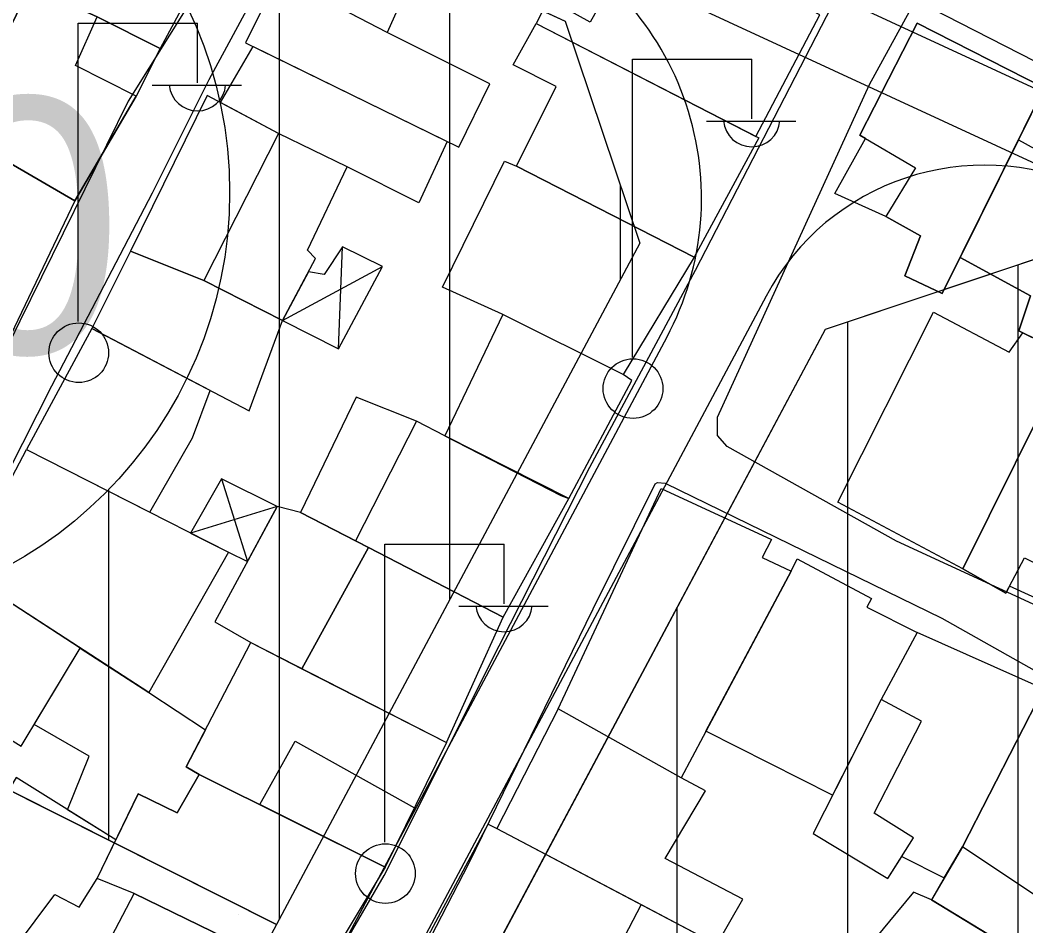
# Model space of a CAD drawing. Extents: x 417997 to 421451, y 4451742 to 4455216.
# Drawn here: x 420559.3 to 420618.3, y 4453363 to 4453416.2 of the extents above; entities that cross this region are included whole.
import ezdxf

# ---------------------------------------------------------------- set-up
doc = ezdxf.new("R2010")
doc.units = 0
for name, color, linetype in [('ADA', 7, 'Continuous'), ('ADAKENARI', 7, 'Continuous'), ('B_Mesken', 7, 'Continuous'), ('B_Sundurma', 7, 'Continuous'), ('B_Teras', 7, 'Continuous'), ('Default', 7, 'Continuous'), ('KALDIRIM', 7, 'Continuous'), ('PL_AYA_PARK_DINLENME', 7, 'Continuous'), ('PL_KON_MEV_350', 7, 'Continuous'), ('S_Elektrik_Diregi', 7, 'Continuous'), ('SM_DAIRE', 7, 'Continuous'), ('SM_TAKS', 7, 'Continuous'), ('TR_ORTAYOGUNKONUT', 7, 'Continuous'), ('TR_PARKALANI', 7, 'Continuous'), ('Yol_Sose', 7, 'Continuous')]:
    doc.layers.add(name, color=color, linetype=linetype)

# ---------------------------------------------------------------- blocks, each defined once
blk = doc.blocks.new('POINT_DISPLAY')
at = {"layer": 'Default'}
blk.add_line((0, 0), (0, 0), dxfattribs=at)

msp = doc.modelspace()

# ---------------------------------------------------------------- linework, layer by layer
at = {"layer": 'ADA'}
msp.add_line((420528.116, 4453386.367), (420574.321, 4453363.109), dxfattribs=at)
msp.add_line((420528.116, 4453386.367), (420574.321, 4453363.109), dxfattribs=at)
at = {"layer": 'ADAKENARI'}
for p, q in [((420517.254, 4453450.375), (420591.256, 4453416.119)), ((420517.254, 4453450.375), (420591.256, 4453416.119)), ((420591.256, 4453416.119), (420595.628, 4453403.093)), ((420591.256, 4453416.119), (420595.628, 4453403.093)), ((420595.628, 4453403.093), (420574.321, 4453363.109)), ((420595.628, 4453403.093), (420574.321, 4453363.109)), ((420606.535, 4453398.044), (420620.312, 4453402.668)), ((420606.535, 4453398.044), (420620.312, 4453402.668)), ((420517.833, 4453231.587), (420606.535, 4453398.044)), ((420517.833, 4453231.587), (420606.535, 4453398.044)), ((420574.321, 4453363.109), (420558.134, 4453332.732)), ((420574.321, 4453363.109), (420558.134, 4453332.732))]:
    msp.add_line(p, q, dxfattribs=at)
at = {"layer": 'B_Mesken'}
for points in [[(420559.883, 4453418.182), (420560.865, 4453420.215), (420559.61, 4453420.83), (420560.41, 4453422.794), (420564.914, 4453431.723), (420574.7, 4453426.868), (420571.67, 4453420.955), (420571.086, 4453421.199), (420567.507, 4453414.522), (420563.81, 4453416.368)], [(420585.925, 4453426.852), (420580.816, 4453415.449), (420574.323, 4453418.843), (420573.672, 4453419.165), (420578.86, 4453429.682), (420579.676, 4453429.312)], [(420602.446, 4453409.354), (420606.189, 4453416.486), (420594.189, 4453422.816), (420593.057, 4453420.765), (420594.798, 4453419.777), (420592.733, 4453416.065), (420590.284, 4453417.432), (420589.559, 4453415.979)], [(420574.447, 4453418.778), (420572.508, 4453414.845), (420585.022, 4453408.723), (420586.829, 4453412.447), (420580.816, 4453415.449)], [(420563.81, 4453416.368), (420567.507, 4453414.522), (420566.102, 4453411.727), (420562.507, 4453405.572), (420555.291, 4453409.766), (420554.027, 4453410.563), (420557.176, 4453416.442), (420558.679, 4453415.704), (420559.883, 4453418.182)], [(420588.398, 4453407.614), (420590.727, 4453412.288), (420588.212, 4453413.57), (420589.559, 4453415.979), (420602.609, 4453409.27), (420598.83, 4453402.272)], [(420610.069, 4453404.654), (420607.082, 4453406.005), (420608.866, 4453409.235), (420608.53, 4453409.432), (420611.91, 4453416.014), (420619.352, 4453412.202), (420617.839, 4453409.15), (420614.418, 4453402.25), (420613.375, 4453400.147), (420611.173, 4453401.173), (420612.097, 4453403.524)], [(420584.331, 4453409.061), (420582.674, 4453405.455), (420578.48, 4453407.58), (420574.45, 4453409.522), (420571.051, 4453411.344), (420572.951, 4453414.629)], [(420624.775, 4453405.349), (420626.47, 4453408.599), (420619.352, 4453412.202), (420617.839, 4453409.15), (420614.418, 4453402.25), (420618.55, 4453400.002), (420617.874, 4453397.954), (420620.282, 4453396.753)], [(420574.45, 4453409.522), (420570.259, 4453411.769), (420565.76, 4453402.621), (420570.064, 4453400.895), (420574.681, 4453398.56), (420576.614, 4453402.195), (420576.146, 4453402.676), (420578.48, 4453407.58)], [(420552.103, 4453403.344), (420555.291, 4453409.766), (420562.507, 4453405.572), (420558.098, 4453396.398), (420553.436, 4453399.306), (420550.651, 4453400.761)], [(420587.559, 4453398.935), (420584.063, 4453400.514), (420587.7, 4453407.903), (420588.398, 4453407.614), (420598.83, 4453402.272), (420594.665, 4453395.383)], [(420565.76, 4453402.621), (420563.492, 4453398.079), (420572.731, 4453393.254), (420574.681, 4453398.56), (420570.064, 4453400.895)], [(420587.609, 4453398.91), (420584.195, 4453391.792), (420591.002, 4453388.287), (420591.477, 4453388.111), (420595.169, 4453395.039), (420594.665, 4453395.383)], [(420614.586, 4453383.978), (420607.258, 4453387.898), (420612.856, 4453399.036), (420617.298, 4453396.691), (420618.105, 4453397.838), (420620.282, 4453396.753), (420620.733, 4453396.381)], [(420563.492, 4453398.079), (420559.671, 4453390.984), (420566.893, 4453387.305), (420569.402, 4453391.674), (420570.432, 4453394.454)], [(420619.974, 4453381.752), (420617.312, 4453382.959), (420617.103, 4453382.561), (420614.586, 4453383.978), (420620.733, 4453396.381), (420622.889, 4453395.263), (420621.922, 4453393.544), (420626.902, 4453390.943), (420627.886, 4453392.587), (420630.103, 4453391.364), (420623.964, 4453379.765)], [(420578.995, 4453394.054), (420575.734, 4453387.296), (420578.963, 4453385.623), (420579.728, 4453385.227), (420587.614, 4453381.142), (420591.477, 4453388.111), (420584.195, 4453391.792), (420582.531, 4453392.649)], [(420555.884, 4453383.818), (420559.671, 4453390.984), (420571.509, 4453384.954), (420566.847, 4453376.718)], [(420596.887, 4453388.698), (420603.368, 4453385.711), (420602.807, 4453384.649), (420604.515, 4453383.851), (420598.06, 4453371.721), (420590.841, 4453375.775)], [(420575.734, 4453387.296), (420574.364, 4453387.639), (420570.719, 4453380.87), (420572.819, 4453379.651), (420575.82, 4453378.12), (420579.728, 4453385.227)], [(420579.728, 4453385.227), (420575.82, 4453378.12), (420584.302, 4453373.793), (420587.614, 4453381.142)], [(420606.937, 4453370.693), (420599.514, 4453374.453), (420604.515, 4453383.851), (420604.871, 4453384.566), (420609.231, 4453382.246), (420608.955, 4453381.74), (420611.91, 4453380.248), (420609.794, 4453376.312)], [(420555.884, 4453383.818), (420552.754, 4453377.679), (420559.349, 4453373.569), (420562.816, 4453379.328)], [(420610.997, 4453367.11), (420613.494, 4453365.845), (420614.562, 4453367.676), (420619.321, 4453376.945), (420611.91, 4453380.248), (420609.794, 4453376.312), (420605.793, 4453368.445), (420610.186, 4453365.818)], [(420569.791, 4453371.922), (420569.025, 4453372.357), (420572.819, 4453379.651), (420584.302, 4453373.793), (420580.696, 4453366.484)], [(420562.076, 4453369.842), (420563.332, 4453372.997), (420560.12, 4453374.85), (420562.816, 4453379.328), (420566.847, 4453376.718), (420570.153, 4453374.526), (420569.025, 4453372.357), (420569.791, 4453371.922), (420568.493, 4453369.672), (420566.212, 4453370.788), (420564.898, 4453368.072)], [(420612.738, 4453364.551), (420618.715, 4453360.924), (420620.745, 4453363.537), (420628.223, 4453371.846), (420619.321, 4453376.945), (420614.562, 4453367.676), (420613.494, 4453365.845)], [(420590.841, 4453375.775), (420587.253, 4453368.753), (420600.159, 4453361.928), (420601.684, 4453364.601), (420597.124, 4453366.979), (420599.487, 4453370.961), (420598.06, 4453371.721)], [(420564.898, 4453368.072), (420559.062, 4453371.733), (420558.035, 4453370.05), (420556.632, 4453370.82), (420554.344, 4453365.341), (420559.02, 4453361.776), (420561.317, 4453364.874), (420562.761, 4453364.123), (420563.808, 4453365.82)], [(420565.98, 4453364.939), (420563.808, 4453365.82), (420566.212, 4453370.788), (420568.493, 4453369.672), (420569.791, 4453371.922), (420580.696, 4453366.484), (420576.647, 4453359.728)], [(420586.742, 4453368.993), (420587.253, 4453368.753), (420595.717, 4453364.277), (420600.159, 4453361.928), (420598.735, 4453360.189), (420597.915, 4453359.187), (420596.422, 4453357.365), (420595.036, 4453355.239), (420592.56, 4453356.818), (420592.012, 4453357.192), (420583.831, 4453361.45), (420582.947, 4453361.91)], [(420562.225, 4453357.745), (420565.98, 4453364.939), (420576.647, 4453359.728), (420572.926, 4453352.411)], [(420610.576, 4453352.547), (420618.455, 4453361.082), (420617.979, 4453361.371), (420612.738, 4453364.551), (420611.685, 4453365), (420605.316, 4453357.305), (420606.786, 4453356.093)]]:
    msp.add_lwpolyline(points, close=True, dxfattribs=at)
at = {"layer": 'B_Sundurma'}
for p, q in [((420577.959, 4453396.901), (420578.191, 4453402.878)), ((420574.681, 4453398.56), (420580.55, 4453401.716)), ((420571.091, 4453389.258), (420572.624, 4453384.408)), ((420574.364, 4453387.639), (420569.292, 4453386.083))]:
    msp.add_line(p, q, dxfattribs=at)
for points in [[(420574.681, 4453398.56), (420577.959, 4453396.901), (420580.55, 4453401.716), (420578.191, 4453402.878), (420577.131, 4453401.26), (420576.2, 4453401.416)], [(420574.364, 4453387.639), (420571.091, 4453389.258), (420569.292, 4453386.083), (420571.509, 4453384.954), (420572.624, 4453384.408)]]:
    msp.add_lwpolyline(points, close=True, dxfattribs=at)
at = {"layer": 'B_Teras'}
for points in [[(420562.507, 4453405.572), (420566.102, 4453411.727), (420562.544, 4453413.518), (420563.81, 4453416.368), (420559.883, 4453418.182), (420558.679, 4453415.704), (420557.176, 4453416.442), (420554.027, 4453410.563), (420555.291, 4453409.766)], [(420611.173, 4453401.173), (420613.375, 4453400.147), (420619.352, 4453412.202), (420611.91, 4453416.014), (420608.53, 4453409.432), (420611.801, 4453407.516), (420610.069, 4453404.654), (420612.097, 4453403.524)], [(420570.064, 4453400.895), (420574.681, 4453398.56), (420576.614, 4453402.195), (420576.146, 4453402.676), (420578.48, 4453407.58), (420574.45, 4453409.522)], [(420617.839, 4453409.15), (420624.775, 4453405.349), (420620.282, 4453396.753), (420617.874, 4453397.954), (420618.55, 4453400.002), (420614.418, 4453402.25)], [(420614.586, 4453383.978), (420617.103, 4453382.561), (420618.194, 4453384.638), (420620.719, 4453383.363), (420619.974, 4453381.752), (420623.964, 4453379.765), (420630.103, 4453391.364), (420627.886, 4453392.587), (420626.902, 4453390.943), (420621.922, 4453393.544), (420622.889, 4453395.263), (420620.733, 4453396.381)], [(420582.531, 4453392.649), (420578.963, 4453385.623), (420579.728, 4453385.227), (420587.614, 4453381.142), (420591.477, 4453388.111), (420591.002, 4453388.287), (420584.195, 4453391.792)], [(420605.793, 4453368.445), (420610.186, 4453365.818), (420611.682, 4453368.201), (420609.376, 4453369.643), (420612.152, 4453375.043), (420609.794, 4453376.312)], [(420573.356, 4453370.144), (420575.419, 4453373.872), (420582.415, 4453369.967), (420580.696, 4453366.484)], [(420582.947, 4453361.91), (420586.742, 4453368.993), (420587.253, 4453368.753), (420595.717, 4453364.277), (420592.012, 4453357.192)], [(420612.738, 4453364.551), (420618.715, 4453360.924), (420620.745, 4453363.537), (420614.562, 4453367.676)]]:
    msp.add_lwpolyline(points, close=True, dxfattribs=at)
at = {"layer": 'KALDIRIM'}
for p, q in [((420579.183, 4453430.523), (420632.99, 4453405.615)), ((420579.183, 4453430.523), (420632.99, 4453405.615)), ((420589.19, 4453421.483), (420631.31, 4453401.985)), ((420589.19, 4453421.483), (420631.31, 4453401.985)), ((420603.039, 4453399.99), (420564.136, 4453326.985)), ((420603.039, 4453399.99), (420564.136, 4453326.985)), ((420597.217, 4453397.569), (420560.62, 4453328.892)), ((420597.217, 4453397.569), (420560.62, 4453328.892))]:
    msp.add_line(p, q, dxfattribs=at)
for centre, radius, start, end in [((420581.898, 4453405.731), 17.357, 331.94774, 65.1603), ((420581.898, 4453405.731), 17.357, 331.94774, 65.1603), ((420615.835, 4453393.171), 14.5, 65.1603, 151.94774), ((420615.835, 4453393.171), 14.5, 65.1603, 151.94774)]:
    msp.add_arc(centre, radius, start, end, dxfattribs=at)
at = {"layer": 'PL_AYA_PARK_DINLENME'}
msp.add_lwpolyline([(420528.116, 4453386.367), (420574.321, 4453363.109), (420558.134, 4453332.732), (420511.546, 4453356.909)], close=True, dxfattribs=at)
msp.add_lwpolyline([(420528.116, 4453386.367), (420574.321, 4453363.109), (420558.134, 4453332.732), (420511.546, 4453356.909)], close=True, dxfattribs=at)
at = {"layer": 'PL_KON_MEV_350'}
msp.add_lwpolyline([(420517.254, 4453450.375), (420591.256, 4453416.119), (420595.628, 4453403.093), (420574.321, 4453363.109), (420528.116, 4453386.367), (420494.498, 4453403.289)], close=True, dxfattribs=at)
msp.add_lwpolyline([(420711.546, 4452915.465), (420572.374, 4452946.148), (420614.174, 4453144.545), (420614.712, 4453148.056), (420614.858, 4453151.604), (420614.61, 4453155.148), (420613.97, 4453158.642), (420612.948, 4453162.043), (420611.554, 4453165.31), (420609.807, 4453168.403), (420607.728, 4453171.283), (420605.343, 4453173.914), (420618.239, 4453231.518), (420595.111, 4453243.909), (420561.071, 4453198.235), (420522.033, 4453218.208), (420517.833, 4453231.587), (420606.535, 4453398.044), (420620.312, 4453402.668)], dxfattribs=at)
at = {"layer": 'S_Elektrik_Diregi'}
for p, q in [((420562.691, 4453398.5), (420562.691, 4453416)), ((420562.691, 4453416), (420569.691, 4453416)), ((420569.691, 4453412.5), (420569.691, 4453416)), ((420595.2, 4453396.393), (420595.2, 4453413.893)), ((420595.2, 4453413.893), (420602.2, 4453413.893)), ((420602.2, 4453410.393), (420602.2, 4453413.893)), ((420567.031, 4453412.36), (420572.281, 4453412.36)), ((420599.54, 4453410.253), (420604.79, 4453410.253)), ((420580.676, 4453367.935), (420580.676, 4453385.435)), ((420580.676, 4453385.435), (420587.676, 4453385.435)), ((420587.676, 4453381.935), (420587.676, 4453385.435)), ((420585.016, 4453381.795), (420590.266, 4453381.795))]:
    msp.add_line(p, q, dxfattribs=at)
for centre in [(420562.727, 4453396.664), (420595.236, 4453394.557), (420580.712, 4453366.099)]:
    msp.add_circle(centre, 1.75, dxfattribs=at)
for centre in [(420569.691, 4453412.513), (420602.201, 4453410.406), (420587.676, 4453381.948)]:
    msp.add_arc(centre, 1.658, 184.83843, 355.14641, dxfattribs=at)
at = {"layer": 'SM_DAIRE'}
msp.add_circle((420546.577, 4453406.08), 25, dxfattribs=at)
msp.add_circle((420546.577, 4453406.08), 25, dxfattribs=at)
at = {"layer": 'TR_ORTAYOGUNKONUT'}
for p, q in [((420574.498, 4453363.44), (420574.498, 4453423.876)), ((420574.498, 4453363.44), (420574.498, 4453423.876)), ((420584.498, 4453382.206), (420584.498, 4453419.247)), ((420584.498, 4453382.206), (420584.498, 4453419.247)), ((420594.498, 4453400.972), (420594.498, 4453406.46)), ((420594.498, 4453400.972), (420594.498, 4453406.46)), ((420617.833, 4453231.736), (420617.833, 4453401.836)), ((420617.833, 4453231.736), (420617.833, 4453401.836)), ((420607.833, 4453237.093), (420607.833, 4453398.48)), ((420607.833, 4453237.093), (420607.833, 4453398.48)), ((420564.498, 4453368.054), (420564.498, 4453388.649)), ((420564.498, 4453368.054), (420564.498, 4453388.649)), ((420597.833, 4453242.45), (420597.833, 4453381.715)), ((420597.833, 4453242.45), (420597.833, 4453381.715))]:
    msp.add_line(p, q, dxfattribs=at)
at = {"layer": 'Yol_Sose'}
for points in [[(420604.825, 4453478.971), (420598.217, 4453465.39), (420592.309, 4453453.353), (420586.055, 4453441.94), (420580.456, 4453431.439), (420575.42, 4453422.078), (420570.358, 4453412.684), (420567.025, 4453406.034), (420561.134, 4453394.698), (420556.02, 4453384.639), (420551.29, 4453375.488), (420548.669, 4453371.084), (420547.613, 4453369.687), (420546.928, 4453369.051), (420546.242, 4453368.871), (420544.856, 4453368.954), (420543.582, 4453369.498), (420540.51, 4453371.465), (420532.238, 4453377.201), (420522.916, 4453383.753), (420515.479, 4453388.271)], [(420517.206, 4453438.016), (420521.953, 4453449.584), (420522.632, 4453450.93), (420523.185, 4453451.755), (420523.985, 4453452.035), (420524.323, 4453452.074), (420525.563, 4453452.054), (420528.391, 4453451.157), (420538.745, 4453445.267), (420552.428, 4453438.462), (420563.711, 4453433.056), (420570.762, 4453428.754), (420571.948, 4453427.847), (420572.998, 4453426.701), (420573.103, 4453425.509), (420572.979, 4453424.595), (420571.581, 4453420.967), (420565.628, 4453411.421), (420559.273, 4453398.51), (420553.766, 4453387.145), (420548.349, 4453376.289)], [(420573.862, 4453354.281), (420580.645, 4453365.993), (420587.391, 4453379.474), (420592.708, 4453389.957), (420598.896, 4453401.512), (420606.888, 4453417.011), (420613.773, 4453429.511), (420620.234, 4453442.008)], [(420610.684, 4453385.611), (420600.75, 4453391.16), (420600.194, 4453391.816), (420600.197, 4453392.884), (420609.106, 4453412.413), (420611.443, 4453416.681), (420612.027, 4453416.944), (420612.694, 4453416.91), (420650.163, 4453397.728), (420650.506, 4453397.477), (420650.804, 4453396.911), (420650.593, 4453395.983), (420642.372, 4453386.052), (420632.439, 4453375.772), (420631.781, 4453375.508), (420631.191, 4453375.598), (420630.282, 4453376.113), (420622.477, 4453380.159)], [(420596.077, 4453336.025), (420584.801, 4453323.645), (420584.533, 4453323.587), (420584.121, 4453323.944), (420577.175, 4453329.185), (420568.871, 4453333.932), (420568.845, 4453334.178), (420569.145, 4453334.776), (420578.344, 4453352.634), (420585.61, 4453366.688), (420592.902, 4453381.641), (420596.542, 4453388.965), (420596.663, 4453389.053), (420597.121, 4453389.018), (420613.34, 4453381.084), (420628.167, 4453372.734), (420628.617, 4453372.341), (420628.851, 4453371.954), (420628.915, 4453371.659), (420628.7, 4453371.354), (420627.182, 4453369.739)], [(420622.477, 4453380.159), (420610.684, 4453385.611)]]:
    msp.add_lwpolyline(points, dxfattribs=at)

# ---------------------------------------------------------------- block references
at = {"layer": 'TR_PARKALANI', "xscale": 0.1, "yscale": 0.10000000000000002}
msp.add_blockref('POINT_DISPLAY', (420572.085, 4453363.716), dxfattribs=at)
msp.add_blockref('POINT_DISPLAY', (420572.085, 4453363.716), dxfattribs=at)

# ---------------------------------------------------------------- texts
at = {"layer": 'SM_TAKS'}
msp.add_text('350', height=15, dxfattribs=at).set_placement((420531.836, 4453396.636))
msp.add_text('350', height=15, dxfattribs=at).set_placement((420531.836, 4453396.636))

doc.saveas('drawing.dxf')
